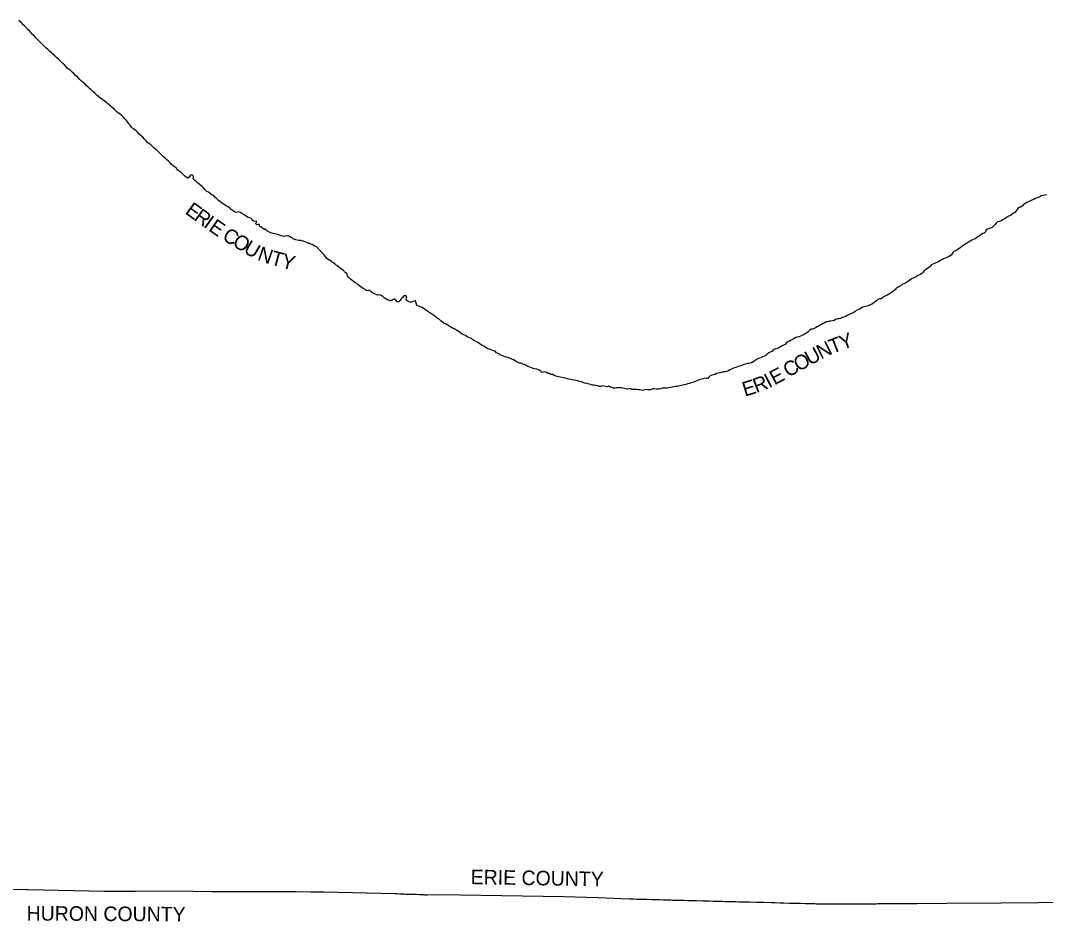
# Model space of a CAD drawing. Extents: x 1857828 to 2277390, y 930619 to 1324581.
# Drawn here: x 1928853 to 1999266, y 1195094 to 1256976 of the extents above; entities that cross this region are included whole.
import ezdxf

# ---------------------------------------------------------------- set-up
doc = ezdxf.new("R2010")
doc.units = 0
doc.layers.add('GM_X_Adjacent_County', color=7, linetype='Continuous')
doc.layers.add('GM_X_Adjacent_County_Text', color=7, linetype='Continuous')

msp = doc.modelspace()

# ---------------------------------------------------------------- linework, layer by layer
at = {"layer": 'GM_X_Adjacent_County'}
for points in [[(1999323, 1245008), (1999216, 1244978), (1999116, 1244952), (1998980, 1244924), (1998874, 1244856), (1998765, 1244818), (1998665, 1244788), (1998549, 1244743), (1998443, 1244693), (1998323, 1244635), (1998200, 1244573), (1998090, 1244519), (1997980, 1244471), (1997860, 1244409), (1997757, 1244350), (1997685, 1244250), (1997581, 1244160), (1997479, 1244156), (1997379, 1244106), (1997311, 1244005), (1997250, 1243905), (1997162, 1243799), (1997058, 1243743), (1996954, 1243652), (1996854, 1243572), (1996739, 1243528), (1996631, 1243470), (1996529, 1243404), (1996421, 1243328), (1996307, 1243275), (1996190, 1243189), (1996086, 1243179), (1995978, 1243155), (1995880, 1243055), (1995775, 1242952), (1995697, 1242850), (1995593, 1242764), (1995489, 1242722), (1995389, 1242688), (1995272, 1242640), (1995168, 1242571), (1995136, 1242467), (1995060, 1242367), (1994952, 1242345), (1994848, 1242275), (1994739, 1242196), (1994639, 1242132), (1994535, 1242060), (1994423, 1241980), (1994315, 1241928), (1994206, 1241886), (1994080, 1241819), (1993978, 1241753), (1993864, 1241687), (1993749, 1241613), (1993609, 1241514), (1993491, 1241432), (1993383, 1241340), (1993268, 1241264), (1993148, 1241186), (1993036, 1241129), (1992926, 1241083), (1992888, 1240983), (1992808, 1240881), (1992707, 1240806), (1992599, 1240742), (1992483, 1240692), (1992373, 1240648), (1992262, 1240596), (1992150, 1240538), (1992050, 1240486), (1991938, 1240429), (1991836, 1240371), (1991733, 1240327), (1991633, 1240279), (1991531, 1240241), (1991419, 1240187), (1991359, 1240082), (1991257, 1240014), (1991154, 1239950), (1991044, 1239872), (1990940, 1239794), (1990852, 1239693), (1990776, 1239589), (1990675, 1239539), (1990575, 1239495), (1990471, 1239471), (1990371, 1239377), (1990271, 1239324), (1990166, 1239290), (1990058, 1239222), (1989956, 1239136), (1989850, 1239076), (1989748, 1238993), (1989641, 1238929), (1989535, 1238893), (1989431, 1238857), (1989327, 1238747), (1989222, 1238697), (1989118, 1238642), (1989018, 1238586), (1988930, 1238482), (1988828, 1238392), (1988715, 1238309), (1988605, 1238231), (1988495, 1238169), (1988391, 1238115), (1988287, 1238077), (1988186, 1238011), (1988078, 1237924), (1987978, 1237866), (1987868, 1237854), (1987754, 1237820), (1987649, 1237722), (1987543, 1237654), (1987441, 1237557), (1987339, 1237497), (1987229, 1237447), (1987120, 1237403), (1987020, 1237363), (1986916, 1237335), (1986814, 1237315), (1986700, 1237293), (1986599, 1237230), (1986489, 1237152), (1986375, 1237108), (1986265, 1237052), (1986164, 1236966), (1986054, 1236887), (1985948, 1236861), (1985846, 1236817), (1985738, 1236757), (1985637, 1236723), (1985531, 1236651), (1985423, 1236603), (1985303, 1236574), (1985197, 1236520), (1985082, 1236494), (1984958, 1236478), (1984846, 1236434), (1984738, 1236370), (1984633, 1236352), (1984515, 1236334), (1984433, 1236320), (1984299, 1236286), (1984197, 1236271), (1984092, 1236205), (1983990, 1236161), (1983886, 1236107), (1983782, 1236043), (1983676, 1235979), (1983571, 1235926), (1983463, 1235866), (1983363, 1235816), (1983259, 1235782), (1983159, 1235778), (1983052, 1235696), (1982966, 1235591), (1982860, 1235519), (1982750, 1235455), (1982636, 1235395), (1982535, 1235351), (1982433, 1235301), (1982329, 1235261), (1982209, 1235228), (1982109, 1235200), (1982002, 1235142), (1981900, 1235066), (1981796, 1235032), (1981682, 1234946), (1981581, 1234928), (1981479, 1234835), (1981377, 1234725), (1981277, 1234675), (1981173, 1234631), (1981052, 1234565), (1980944, 1234502), (1980822, 1234448), (1980720, 1234420), (1980555, 1234346), (1980459, 1234244), (1980351, 1234197), (1980251, 1234149), (1980149, 1234055), (1980048, 1233957), (1979944, 1233913), (1979832, 1233887), (1979724, 1233834), (1979624, 1233786), (1979505, 1233744), (1979403, 1233692), (1979293, 1233606), (1979177, 1233526), (1979071, 1233463), (1978970, 1233435), (1978870, 1233425), (1978766, 1233411), (1978658, 1233381), (1978544, 1233343), (1978443, 1233311), (1978327, 1233269), (1978217, 1233229), (1978103, 1233179), (1977998, 1233134), (1977890, 1233112), (1977788, 1233074), (1977686, 1233020), (1977580, 1232972), (1977479, 1232918), (1977365, 1232878), (1977263, 1232852), (1977155, 1232840), (1977066, 1232825), (1977021, 1232818), (1976900, 1232779), (1976780, 1232755), (1976664, 1232731), (1976558, 1232673), (1976449, 1232643), (1976339, 1232617), (1976233, 1232581), (1976131, 1232491), (1976063, 1232386), (1975963, 1232394), (1975858, 1232412), (1975746, 1232376), (1975636, 1232344), (1975526, 1232308), (1975425, 1232268), (1975315, 1232228), (1975203, 1232184), (1975099, 1232142), (1974999, 1232102), (1974890, 1232075), (1974778, 1232049), (1974670, 1232023), (1974556, 1231967), (1974452, 1231943), (1974351, 1231923), (1974251, 1231915), (1974145, 1231879), (1974035, 1231863), (1973935, 1231849), (1973830, 1231833), (1973730, 1231819), (1973626, 1231787), (1973512, 1231769), (1973383, 1231755), (1973269, 1231734), (1973163, 1231722), (1973049, 1231720), (1972941, 1231718), (1972824, 1231672), (1972720, 1231656), (1972618, 1231658), (1972508, 1231664), (1972392, 1231682), (1972285, 1231682), (1972139, 1231620), (1972039, 1231616), (1971931, 1231614), (1971822, 1231636), (1971718, 1231620), (1971610, 1231564), (1971510, 1231578), (1971404, 1231606), (1971295, 1231620), (1971193, 1231632), (1971093, 1231628), (1970987, 1231632), (1970881, 1231642), (1970772, 1231674), (1970668, 1231686), (1970560, 1231666), (1970446, 1231670), (1970344, 1231706), (1970223, 1231730), (1970111, 1231743), (1969997, 1231745), (1969889, 1231749), (1969784, 1231757), (1969684, 1231734), (1969578, 1231728), (1969472, 1231765), (1969372, 1231803), (1969265, 1231863), (1969161, 1231815), (1969053, 1231833), (1968933, 1231871), (1968827, 1231873), (1968722, 1231831), (1968614, 1231847), (1968510, 1231881), (1968500, 1231881), (1968378, 1231905), (1968266, 1231927), (1968155, 1231937), (1968051, 1231959), (1967945, 1231993), (1967837, 1232027), (1967731, 1232049), (1967612, 1232079), (1967490, 1232121), (1967386, 1232154), (1967268, 1232192), (1967116, 1232218), (1967005, 1232250), (1966893, 1232268), (1966779, 1232286), (1966645, 1232316), (1966530, 1232346), (1966412, 1232370), (1966282, 1232402), (1966168, 1232432), (1966054, 1232460), (1965931, 1232482), (1965823, 1232495), (1965617, 1232557), (1965507, 1232601), (1965390, 1232659), (1965290, 1232673), (1965190, 1232721), (1965088, 1232721), (1964986, 1232809), (1964879, 1232854), (1964757, 1232819), (1964645, 1232807), (1964629, 1232910), (1964529, 1232930), (1964429, 1232980), (1964314, 1233022), (1964170, 1233050), (1964062, 1233084), (1963952, 1233118), (1963834, 1233160), (1963733, 1233219), (1963601, 1233289), (1963485, 1233347), (1963369, 1233379), (1963308, 1233427), (1963253, 1233439), (1963162, 1233445), (1962970, 1233521), (1962842, 1233598), (1962722, 1233666), (1962611, 1233714), (1962505, 1233766), (1962371, 1233804), (1962249, 1233844), (1962133, 1233876), (1962026, 1233917), (1961922, 1233969), (1961814, 1234011), (1961670, 1234097), (1961559, 1234151), (1961449, 1234254), (1961349, 1234290), (1961233, 1234340), (1961117, 1234380), (1960990, 1234432), (1960886, 1234478), (1960786, 1234532), (1960678, 1234603), (1960566, 1234655), (1960421, 1234741), (1960311, 1234833), (1960151, 1234930), (1960049, 1234980), (1959933, 1235042), (1959832, 1235134), (1959688, 1235176), (1959544, 1235260), (1959420, 1235331), (1959305, 1235389), (1959195, 1235437), (1959091, 1235507), (1958985, 1235591), (1958881, 1235654), (1958758, 1235720), (1958646, 1235790), (1958534, 1235856), (1958418, 1235918), (1958209, 1236055), (1958085, 1236113), (1957967, 1236177), (1957853, 1236251), (1957731, 1236352), (1957626, 1236432), (1957510, 1236516), (1957392, 1236616), (1957274, 1236701), (1957148, 1236789), (1957009, 1236871), (1956867, 1236977), (1956733, 1237066), (1956599, 1237156), (1956450, 1237264), (1956322, 1237320), (1956194, 1237367), (1956080, 1237411), (1955998, 1237732), (1955897, 1237691), (1955793, 1237669), (1955693, 1237639), (1955589, 1237641), (1955483, 1237671), (1955368, 1237774), (1955354, 1237886), (1955396, 1238004), (1955296, 1238071), (1955192, 1238065), (1955092, 1237960), (1955006, 1237854), (1954938, 1237752), (1954837, 1237645), (1954723, 1237651), (1954635, 1237762), (1954561, 1237870), (1954461, 1237808), (1954361, 1237738), (1954248, 1237726), (1954146, 1237768), (1954040, 1237790), (1953940, 1237864), (1953824, 1237926), (1953750, 1238027), (1953629, 1238081), (1953483, 1238143), (1953383, 1238105), (1953279, 1238153), (1953175, 1238203), (1953056, 1238259), (1952938, 1238351), (1952816, 1238464), (1952714, 1238408), (1952608, 1238432), (1952503, 1238520), (1952401, 1238576), (1952265, 1238652), (1952163, 1238733), (1952055, 1238829), (1951955, 1238905), (1951848, 1238959), (1951744, 1239021), (1951620, 1239136), (1951498, 1239230), (1951412, 1239330), (1951309, 1239439), (1951269, 1239598), (1951161, 1239667), (1951103, 1239724), (1951097, 1239745), (1951062, 1239776), (1950791, 1239986), (1950611, 1240136), (1950576, 1240143), (1950540, 1240175), (1950499, 1240223), (1950475, 1240251), (1950440, 1240255), (1950381, 1240308), (1950309, 1240351), (1950279, 1240362), (1950220, 1240416), (1950052, 1240531), (1950015, 1240539), (1949985, 1240552), (1949902, 1240641), (1949796, 1240776), (1949692, 1240902), (1949578, 1241010), (1949404, 1241216), (1949179, 1241426), (1949108, 1241462), (1949070, 1241488), (1948961, 1241546), (1948890, 1241584), (1948805, 1241609), (1948708, 1241649), (1948648, 1241671), (1948604, 1241691), (1948548, 1241704), (1948501, 1241735), (1948400, 1241779), (1948277, 1241831), (1948143, 1241869), (1948117, 1241872), (1948056, 1241867), (1947962, 1241869), (1947760, 1241917), (1947594, 1241991), (1947559, 1242014), (1947512, 1242045), (1947450, 1242063), (1947392, 1242105), (1947339, 1242145), (1947293, 1242169), (1947262, 1242170), (1947255, 1242153), (1947194, 1242170), (1947084, 1242194), (1946976, 1242142), (1946868, 1242169), (1946753, 1242197), (1946643, 1242233), (1946513, 1242269), (1946405, 1242295), (1946287, 1242321), (1946178, 1242347), (1946054, 1242391), (1945968, 1242432), (1945847, 1242486), (1945744, 1242549), (1945721, 1242599), (1945677, 1242642), (1945651, 1242657), (1945624, 1242638), (1945613, 1242627), (1945583, 1242631), (1945535, 1242668), (1945455, 1242729), (1945432, 1242751), (1945417, 1242803), (1945396, 1242797), (1945367, 1242794), (1945326, 1242810), (1945285, 1242836), (1945262, 1242880), (1945274, 1242929), (1945263, 1242957), (1945224, 1242973), (1945134, 1242971), (1945111, 1242952), (1945103, 1242945), (1945070, 1242958), (1945046, 1242980), (1945020, 1243014), (1945024, 1243029), (1945041, 1243076), (1945084, 1243174), (1944866, 1243195), (1944760, 1243268), (1944712, 1243374), (1944612, 1243418), (1944501, 1243440), (1944389, 1243508), (1944289, 1243587), (1944187, 1243653), (1944081, 1243707), (1943966, 1243791), (1943860, 1243825), (1943756, 1243817), (1943656, 1243789), (1943556, 1243837), (1943455, 1243899), (1943333, 1244000), (1943215, 1244108), (1943109, 1244168), (1943007, 1244220), (1942904, 1244291), (1942784, 1244379), (1942646, 1244473), (1942532, 1244557), (1942422, 1244646), (1942311, 1244756), (1942197, 1244846), (1942129, 1244948), (1942023, 1244979), (1941873, 1245091), (1941764, 1245175), (1941658, 1245233), (1941540, 1245346), (1941436, 1245464), (1941340, 1245576), (1941237, 1245636), (1941119, 1245733), (1941019, 1245821), (1940913, 1245909), (1940813, 1246009), (1940708, 1246112), (1940732, 1246216), (1940710, 1246320), (1940606, 1246385), (1940506, 1246324), (1940440, 1246224), (1940338, 1246150), (1940238, 1246206), (1940129, 1246304), (1940011, 1246417), (1939911, 1246507), (1939803, 1246595), (1939672, 1246707), (1939562, 1246824), (1939442, 1246926), (1939342, 1247004), (1939226, 1247095), (1939129, 1247195), (1939011, 1247307), (1938903, 1247414), (1938793, 1247516), (1938677, 1247616), (1938574, 1247704), (1938460, 1247823), (1938322, 1247945), (1938210, 1248059), (1938112, 1248168), (1938011, 1248236), (1937893, 1248340), (1937797, 1248445), (1937679, 1248537), (1937578, 1248607), (1937482, 1248707), (1937372, 1248816), (1937252, 1248952), (1937132, 1249066), (1937015, 1249179), (1936915, 1249293), (1936809, 1249401), (1936697, 1249478), (1936577, 1249556), (1936480, 1249660), (1936380, 1249782), (1936300, 1249883), (1936232, 1249987), (1936142, 1250107), (1936025, 1250224), (1935925, 1250332), (1935815, 1250440), (1935691, 1250539), (1935591, 1250617), (1935474, 1250713), (1935362, 1250808), (1935258, 1250926), (1935158, 1250998), (1935048, 1251090), (1934947, 1251189), (1934839, 1251273), (1934733, 1251363), (1934627, 1251435), (1934484, 1251540), (1934372, 1251626), (1934220, 1251746), (1934114, 1251833), (1933948, 1251981), (1933816, 1252107), (1933716, 1252208), (1933602, 1252314), (1933492, 1252402), (1933390, 1252499), (1933290, 1252605), (1933164, 1252725), (1933051, 1252808), (1932925, 1252918), (1932765, 1253096), (1932647, 1253185), (1932533, 1253303), (1932413, 1253429), (1932305, 1253530), (1932201, 1253618), (1932081, 1253686), (1931983, 1253787), (1931887, 1253903), (1931775, 1253997), (1931661, 1254109), (1931567, 1254212), (1931459, 1254328), (1931319, 1254440), (1931201, 1254549), (1931081, 1254665), (1930977, 1254757), (1930849, 1254876), (1930737, 1254980), (1930603, 1255106), (1930489, 1255211), (1930359, 1255339), (1930226, 1255459), (1930102, 1255578), (1930014, 1255678), (1929904, 1255794), (1929814, 1255895), (1929686, 1256021), (1929619, 1256105), (1929548, 1256185), (1929477, 1256258), (1929408, 1256316), (1929352, 1256374), (1929321, 1256412), (1929234, 1256479), (1929212, 1256510), (1929196, 1256539), (1929123, 1256619), (1929040, 1256681), (1928971, 1256775), (1928956, 1256799), (1928925, 1256833), (1928873, 1256870), (1928748, 1256976)], [(1925855, 1197327), (1929264, 1197296), (1929356, 1197294), (1934595, 1197179), (1936728, 1197178), (1939451, 1197191), (1942004, 1197164), (1943135, 1197160), (1943274, 1197160), (1943672, 1197159), (1947794, 1197154), (1948803, 1197136), (1949718, 1197121), (1954558, 1197019), (1954573, 1197016), (1954596, 1197012), (1954616, 1197011), (1954726, 1197007), (1954907, 1197003), (1955055, 1196997), (1955202, 1196988), (1955334, 1196981), (1955433, 1196978), (1955515, 1196976), (1955663, 1196973), (1955794, 1196971), (1956041, 1196964), (1956255, 1196958), (1956370, 1196954), (1956471, 1196951), (1956543, 1196947), (1956584, 1196941), (1956618, 1196934), (1956661, 1196922), (1956798, 1196919), (1957661, 1196942), (1966181, 1196801), (1968500, 1196747), (1970693, 1196647), (1970764, 1196646), (1970805, 1196646), (1970985, 1196643), (1971182, 1196637), (1971445, 1196629), (1971625, 1196625), (1971888, 1196618), (1972265, 1196608), (1972757, 1196595), (1973003, 1196588), (1973348, 1196579), (1973528, 1196574), (1973676, 1196569), (1973780, 1196566), (1973824, 1196565), (1974070, 1196559), (1974414, 1196550), (1974726, 1196542), (1975284, 1196527), (1975727, 1196516), (1975940, 1196509), (1976153, 1196502), (1976432, 1196494), (1976825, 1196484), (1977055, 1196480), (1977252, 1196475), (1977541, 1196470), (1977646, 1196468), (1977941, 1196462), (1977984, 1196461), (1978204, 1196455), (1978450, 1196449), (1978696, 1196442), (1978909, 1196437), (1979434, 1196423), (1979680, 1196417), (1979910, 1196411), (1980435, 1196396), (1980566, 1196393), (1980681, 1196391), (1981025, 1196380), (1981288, 1196372), (1981681, 1196363), (1981993, 1196355), (1982190, 1196350), (1982453, 1196343), (1982765, 1196336), (1983125, 1196326), (1983421, 1196319), (1983519, 1196316), (1983782, 1196310), (1984044, 1196304), (1984298, 1196300), (1984566, 1196301), (1985042, 1196302), (1985354, 1196303), (1985633, 1196305), (1985978, 1196307), (1986126, 1196308), (1986536, 1196311), (1986799, 1196311), (1987028, 1196315), (1987209, 1196316), (1987406, 1196318), (1987521, 1196318), (1987636, 1196318), (1987766, 1196320), (1987799, 1196321), (1987963, 1196321), (1988160, 1196322), (1988209, 1196322), (1988307, 1196322), (1988389, 1196322), (1988504, 1196322), (1988619, 1196322), (1988799, 1196323), (1988963, 1196324), (1989143, 1196325), (1989223, 1196325), (1989452, 1196326), (1989518, 1196326), (1989780, 1196326), (1989911, 1196327), (1989977, 1196327), (1990042, 1196328), (1990173, 1196329), (1990251, 1196329), (1990336, 1196329), (1990385, 1196328), (1990432, 1196328), (1992497, 1196355), (1996226, 1196377), (2001347, 1196432)], [(1925855, 1197327), (1929264, 1197296), (1929356, 1197294), (1934595, 1197179), (1936728, 1197178), (1939451, 1197191), (1942004, 1197164), (1943135, 1197160), (1943274, 1197160), (1943672, 1197159), (1947794, 1197154), (1948803, 1197136), (1949718, 1197121), (1954558, 1197019), (1954573, 1197016), (1954596, 1197012), (1954616, 1197011), (1954726, 1197007), (1954907, 1197003), (1955055, 1196997), (1955202, 1196988), (1955334, 1196981), (1955433, 1196978), (1955515, 1196976), (1955663, 1196973), (1955794, 1196971), (1956041, 1196964), (1956255, 1196958), (1956370, 1196954), (1956471, 1196951), (1956543, 1196947), (1956584, 1196941), (1956618, 1196934), (1956661, 1196922), (1956798, 1196919), (1957661, 1196942), (1966181, 1196801), (1968500, 1196747), (1970693, 1196647), (1970764, 1196646), (1970805, 1196646), (1970985, 1196643), (1971182, 1196637), (1971445, 1196629), (1971625, 1196625), (1971888, 1196618), (1972265, 1196608), (1972757, 1196595), (1973003, 1196588), (1973348, 1196579), (1973528, 1196574), (1973676, 1196569), (1973780, 1196566), (1973824, 1196565), (1974070, 1196559), (1974414, 1196550), (1974726, 1196542), (1975284, 1196527), (1975727, 1196516), (1975940, 1196509), (1976153, 1196502), (1976432, 1196494), (1976825, 1196484), (1977055, 1196480), (1977252, 1196475), (1977541, 1196470), (1977646, 1196468), (1977941, 1196462), (1977984, 1196461), (1978204, 1196455), (1978450, 1196449), (1978696, 1196442), (1978909, 1196437), (1979434, 1196423), (1979680, 1196417), (1979910, 1196411), (1980435, 1196396), (1980566, 1196393), (1980681, 1196391), (1981025, 1196380), (1981288, 1196372), (1981681, 1196363), (1981993, 1196355), (1982190, 1196350), (1982453, 1196343), (1982765, 1196336), (1983125, 1196326), (1983421, 1196319), (1983519, 1196316), (1983782, 1196310), (1984044, 1196304), (1984298, 1196300), (1984566, 1196301), (1985042, 1196302), (1985354, 1196303), (1985633, 1196305), (1985978, 1196307), (1986126, 1196308), (1986536, 1196311), (1986799, 1196311), (1987028, 1196315), (1987209, 1196316), (1987406, 1196318), (1987521, 1196318), (1987636, 1196318), (1987766, 1196320), (1987799, 1196321), (1987963, 1196321), (1988160, 1196322), (1988209, 1196322), (1988307, 1196322), (1988389, 1196322), (1988504, 1196322), (1988619, 1196322), (1988799, 1196323), (1988963, 1196324), (1989143, 1196325), (1989223, 1196325), (1989452, 1196326), (1989518, 1196326), (1989780, 1196326), (1989911, 1196327), (1989977, 1196327), (1990042, 1196328), (1990173, 1196329), (1990251, 1196329), (1990336, 1196329), (1990385, 1196328), (1990432, 1196328), (1992497, 1196355), (1996226, 1196377), (2001347, 1196432)]]:
    msp.add_lwpolyline(points, dxfattribs=at)

# ---------------------------------------------------------------- texts
at = {"layer": 'GM_X_Adjacent_County_Text'}
for s, rotation, p in [('E', 323.73915, (1940098, 1243765)), ('R', 323.89718, (1940704, 1243321)), ('I', 324.26793, (1941367, 1242837)), ('E', 325.21871, (1941714, 1242588)), ('C', 329.27848, (1942648, 1241953)), ('O', 329.302, (1943348, 1241537)), ('U', 329.31782, (1944109, 1241085)), ('N', 340.78336, (1945067, 1240542)), ('T', 344.931, (1945978, 1240228)), ('Y', 344.81012, (1946700, 1240033)), ('T', 21.24465, (1984612, 1234066)), ('Y', 19.96601, (1985304, 1234335)), ('U', 28.52766, (1983074, 1233263)), ('N', 26.53101, (1983843, 1233681)), ('C', 29.90168, (1981600, 1232433)), ('O', 28.89918, (1982301, 1232836)), ('E', 28.18258, (1980648, 1231911)), ('E', 17.01444, (1978611, 1231135)), ('R', 20.80732, (1979395, 1231377)), ('I', 27.16153, (1980267, 1231716)), ('ERIE COUNTY', 359.00673, (1959771, 1197663)), ('HURON COUNTY', 359.63775, (1929271, 1195161))]:
    msp.add_text(s, height=1000, rotation=rotation, dxfattribs=at).set_placement(p)

doc.saveas('drawing.dxf')
